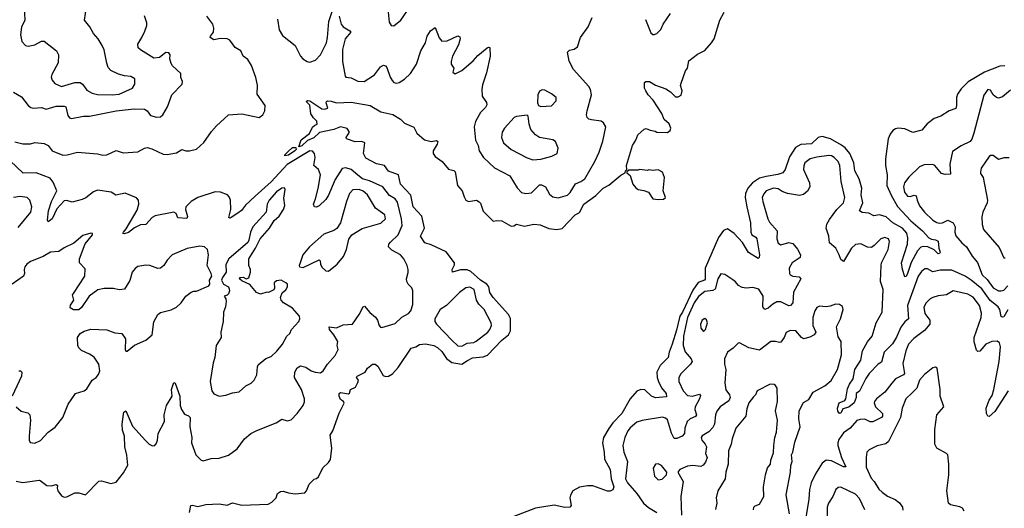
# Model space of a CAD drawing. Extents: x 1771496 to 1971148, y 471553 to 643630.
# Tile 482 of 656: x 1862391 to 1869769, y 607805 to 611469. Entities that reach past the tile are written whole.
import ezdxf

# ---------------------------------------------------------------- set-up
doc = ezdxf.new("R2010")
doc.units = 0

msp = doc.modelspace()

# ---------------------------------------------------------------- linework, layer by layer
at = {"layer": '0CON10XD'}
for points in [[(1862424.4, 611565), (1862428.9, 611465), (1862405, 611413.8), (1862396.6, 611356.6), (1862405.7, 611305), (1862434.7, 611274.7), (1862455, 611270.5), (1862505, 611281.5), (1862555, 611308.1), (1862575, 611308.9), (1862665.4, 611235.4), (1862681.5, 611205), (1862677.9, 611145), (1862632.2, 611057.8), (1862627.8, 611037.8), (1862634.4, 611015), (1862655, 610990), (1862705, 610968.5), (1862805, 610996.8), (1862845, 610996.8), (1862861.5, 610985), (1862895, 610940.5), (1862935, 610917.7), (1862975, 610908.2), (1863085, 610904.7)], [(1863085, 610904.7), (1863135, 610910.6), (1863235, 610954.6), (1863252.7, 610985), (1863254.4, 611024.4), (1863223.6, 611043.6), (1863175, 611047.3), (1863130.8, 611060.8), (1863075, 611088.5), (1863055, 611110), (1863042.8, 611142.8), (1863023.9, 611243.9), (1863009.5, 611275), (1862978.9, 611325), (1862944.5, 611365), (1862916.5, 611415), (1862875.7, 611465), (1862890.8, 611565)], [(1864323.7, 611473.7), (1864334.1, 611394.1), (1864359.6, 611349.6), (1864455, 611275.7), (1864495, 611196), (1864512, 611175), (1864545, 611155.8), (1864565, 611151.4), (1864608.8, 611165), (1864645, 611204.3), (1864688.8, 611295), (1864698.4, 611335), (1864708.7, 611455), (1864746.2, 611575)], [(1865148, 611575), (1865160, 611450), (1865175, 611426.2), (1865195, 611422), (1865246.9, 611465), (1865318.9, 611571.1)], [(1862345, 610925.6), (1862405, 610890), (1862453.1, 610825), (1862475, 610810), (1862495, 610805.6), (1862555, 610810), (1862588.8, 610798.8), (1862665, 610819.6), (1862725, 610820), (1862736, 610815), (1862750.7, 610750.7), (1862765, 610734.2), (1862778.8, 610728.8), (1862870, 610745), (1862915, 610745.7), (1863115, 610784.5), (1863248.7, 610801.3), (1863325, 610799.2), (1863345.5, 610785.5), (1863371.7, 610751.7), (1863415, 610736.9), (1863445, 610740), (1863462.9, 610755), (1863498.5, 610815), (1863530, 610905), (1863608, 610985), (1863612, 611005), (1863599.2, 611035), (1863597.5, 611065), (1863535, 611123.8), (1863525, 611140), (1863516.2, 611175), (1863518.8, 611205), (1863509.2, 611219.2), (1863485, 611222), (1863437.5, 611185), (1863395, 611179.2), (1863295, 611242.5), (1863279.1, 611259.1), (1863275.7, 611285), (1863307.1, 611335), (1863327.6, 611382.4), (1863344, 611425), (1863344.2, 611445), (1863326.6, 611496.6)], [(1862355, 610552), (1862415, 610538), (1862471.7, 610538.3), (1862505, 610548.8), (1862575, 610540.8), (1862603.8, 610525), (1862635, 610486), (1862715, 610453.1), (1862745.5, 610454.5), (1862825, 610475.8), (1862885, 610470), (1862973.9, 610463.9), (1863014.2, 610454.2), (1863043.9, 610456.1), (1863115, 610488.6), (1863165, 610470), (1863275, 610477.1), (1863325, 610505.8), (1863345, 610510), (1863380.3, 610500.3), (1863465, 610460), (1863495, 610457.5), (1863565, 610470), (1863605, 610494.4), (1863635, 610485.7), (1863664.3, 610485.7), (1863715, 610499.1), (1863770.8, 610549.2), (1863828.6, 610631.4), (1863866.2, 610673.8), (1863954.7, 610755.3), (1864055, 610763.9), (1864185, 610735.8), (1864211.9, 610755), (1864227.3, 610785), (1864230, 610825), (1864169.5, 610909.5), (1864171.7, 610978.3), (1864159.6, 611035), (1864127.3, 611125), (1864100.8, 611170.8), (1864065, 611196), (1864047.5, 611235), (1864005, 611261.2), (1863965.7, 611315), (1863945, 611325.4), (1863895, 611326.8), (1863845, 611317.8), (1863818.8, 611335), (1863820, 611345), (1863843.1, 611375), (1863846.7, 611405), (1863837.1, 611435), (1863794.4, 611494.4)], [(1864785.4, 611495), (1864800.8, 611435), (1864815, 611414.4), (1864866, 611385), (1864872.5, 611375), (1864830.9, 611325), (1864810, 611245), (1864810.4, 611155), (1864830, 611045), (1864835, 611039.2), (1864875, 611033.3), (1864925, 611007.5), (1864972.5, 611005), (1865049.2, 611055), (1865095, 611114.2), (1865117, 611127), (1865132.1, 611122.1), (1865141.3, 611111.3), (1865167.3, 611037.3), (1865182, 611012), (1865195, 610999.2), (1865213.2, 610993.2), (1865235, 610998.1), (1865275, 611022.5), (1865318.5, 611065), (1865364.4, 611135), (1865395.8, 611235), (1865432.5, 611295), (1865444.3, 611345), (1865470, 611385), (1865505, 611410), (1865535, 611333.8), (1865555, 611308), (1865595, 611310), (1865675, 611348.8), (1865690, 611340), (1865692, 611325), (1865678.7, 611281.3), (1865634, 611195), (1865623.8, 611155), (1865624, 611135), (1865643.3, 611105), (1865637.5, 611075), (1865653.6, 611063.6), (1865705, 611088.8), (1865789.6, 611160.4), (1865825, 611200), (1865895, 611256.7), (1865905, 611262.5), (1865915, 611260), (1865915.9, 611195.9), (1865888.6, 611071.4), (1865858.9, 610981.1), (1865854.4, 610944.4), (1865855.6, 610895), (1865889.1, 610849.1), (1865890.3, 610829.7), (1865880.3, 610809.7), (1865845, 610774), (1865806.9, 610705), (1865795.7, 610665), (1865807.5, 610565), (1865827.5, 610525), (1865834.5, 610485), (1865867.5, 610435), (1865949.2, 610359.1), (1866065, 610299.1), (1866119.2, 610209.2), (1866152.1, 610172.1), (1866185, 610166.5), (1866225, 610171.5), (1866285, 610230), (1866301.7, 610231.7), (1866331.4, 610215), (1866360.9, 610160.9), (1866385, 610141.5), (1866425, 610132.3), (1866495, 610152.1), (1866516.9, 610173.1), (1866555, 610238.5), (1866595, 610254.6), (1866625, 610275.6), (1866700, 610405), (1866732.8, 610475), (1866760.7, 610559.3), (1866782.9, 610665), (1866765.6, 610695.6), (1866747.9, 610707.9), (1866675, 610717.5), (1866655, 610724.2), (1866644, 610735), (1866639.2, 610755), (1866642.5, 610785), (1866676.9, 610905), (1866669.2, 610945), (1866655, 610968.8), (1866541.4, 611095), (1866507.9, 611157.9), (1866496.2, 611225), (1866510.3, 611239.7), (1866545, 611246.7), (1866570, 611265), (1866593.9, 611336.1), (1866650, 611415), (1866681.2, 611485)], [(1867154, 610634), (1867165, 610626.7), (1867245, 610623.8), (1867265, 610637.5), (1867270, 610655), (1867256.8, 610686.8), (1867220.3, 610720.3), (1867203.8, 610765), (1867139.2, 610865), (1867100.8, 610905), (1867082, 610935), (1867074, 610955), (1867073, 610997), (1867083.8, 611006.2), (1867110, 611005), (1867155, 610979.2), (1867231.7, 610951.7), (1867267.1, 610927.1), (1867305, 610890), (1867325, 610890), (1867348, 610902), (1867356.2, 610936.2), (1867343.3, 610975), (1867347, 610993), (1867380, 611085), (1867396.2, 611105), (1867405, 611160), (1867469.3, 611210.7), (1867525, 611237.5), (1867575.8, 611294.2), (1867593.9, 611326.1), (1867636.7, 611465), (1867670.8, 611525)], [(1867079.4, 611469.4), (1867121.3, 611371.3), (1867135, 611358), (1867145, 611357.5), (1867165, 611366), (1867195, 611396.2), (1867211.9, 611435), (1867267.1, 611515)], [(1869773.8, 611123.8), (1869735, 611120), (1869620, 611075), (1869497.6, 611002.4), (1869445, 610950), (1869418.9, 610911.1), (1869410, 610885), (1869412.1, 610825), (1869405, 610802.5), (1869355, 610784.5), (1869295, 610744.6), (1869245, 610728.9), (1869192.4, 610687.6), (1869150.3, 610639.7), (1869085, 610622.9), (1869025, 610650.6), (1868975, 610654.5), (1868955, 610650.5), (1868935, 610637.8), (1868915, 610611.1), (1868899.7, 610575), (1868878.3, 610425), (1868879.8, 610375), (1868892.4, 610305), (1868889.5, 610225), (1868922.8, 610152.8)], [(1866295, 610818.8), (1866375, 610822), (1866410.7, 610859.3), (1866410, 610885), (1866375, 610913.8), (1866325, 610940), (1866305, 610944), (1866285, 610933.8), (1866274.4, 610905), (1866271.2, 610845), (1866277.5, 610825), (1866295, 610818.8)], [(1869815, 610940), (1869755, 610890), (1869725, 610880), (1869710, 610885), (1869686.5, 610906.5), (1869665, 610941.4), (1869645, 610945.7), (1869615, 610903.8), (1869540.8, 610619.3), (1869525.8, 610574.2), (1869513.4, 610556.6), (1869445, 610522.9), (1869380.3, 610479.7), (1869360.9, 610385), (1869365, 610310), (1869325, 610308.6), (1869298.8, 610315), (1869249.4, 610375), (1869235, 610383.6), (1869168.9, 610381.1), (1869135, 610365.8), (1869055, 610287.5), (1869021.5, 610245), (1869013.2, 610215), (1869022.1, 610175), (1869045, 610145.6), (1869065, 610143.5), (1869095, 610154), (1869109.2, 610149.2), (1869115.6, 610115), (1869134.2, 610074.2), (1869172.2, 610025), (1869235, 609966.4), (1869265, 609947.5), (1869285, 609942.7), (1869305, 609945.6), (1869345, 609965.5), (1869386.9, 609946.9), (1869401.2, 609915), (1869397.8, 609875), (1869407.2, 609847.2), (1869451.5, 609795), (1869486.5, 609766.5), (1869528.6, 609695), (1869567.9, 609647.9), (1869603.9, 609555), (1869640.5, 609520.5), (1869685, 609459.5), (1869725, 609436.4), (1869745, 609434.7), (1869765, 609441.5), (1869795, 609472.9)], [(1863664, 607775), (1863673.9, 607826.1), (1863685, 607829.2), (1863725, 607820), (1863786.2, 607833.8), (1863885, 607840), (1863945, 607830), (1863985, 607846.7), (1864055, 607828.8), (1864253, 607837), (1864279.3, 607850.7), (1864313.3, 607885), (1864322.5, 607917.5), (1864345, 607931.2), (1864365, 607933.3), (1864405, 607920), (1864456.4, 607913.6), (1864528.3, 607921.7), (1864540, 607935), (1864560, 607985), (1864597.5, 608022.5), (1864615, 608027.5), (1864629.3, 608040.7), (1864661.7, 608108.3), (1864705, 608147.5), (1864719.5, 608170.5), (1864728.9, 608255), (1864717.2, 608352.8), (1864736.7, 608385), (1864785, 608518), (1864823, 608593), (1864817.5, 608605), (1864795, 608621.4), (1864785.5, 608645), (1864785, 608666.2), (1864795, 608672.9), (1864855, 608664.3), (1864861.7, 608668.3), (1864870, 608695), (1864907, 608713), (1864925, 608747.5), (1864928.8, 608765), (1864914.2, 608785), (1864918.8, 608795), (1864980, 608825), (1864996.7, 608855), (1865034.1, 608885.9), (1865055, 608886), (1865075, 608872), (1865115, 608800.5), (1865132.9, 608792.9), (1865155.2, 608794.8), (1865185, 608814.6), (1865227.8, 608862.2), (1865324.2, 609005.8), (1865360, 609015), (1865387.6, 609032.4), (1865432.3, 609037.7), (1865495.2, 609025.2), (1865522.2, 609012.2), (1865555, 608981.8), (1865589.5, 608929.5), (1865628.2, 608898.2), (1865705, 608886.9), (1865747.7, 608912.3), (1865785, 608933.4), (1865865, 608942.1), (1865895.8, 608954.2), (1866005, 609066.2), (1866054.3, 609105.7), (1866068.8, 609135), (1866069, 609229), (1866055, 609257.3), (1865939.1, 609385), (1865915, 609423.1), (1865907, 609465), (1865891.6, 609485), (1865845, 609516), (1865770.8, 609580.8), (1865745, 609593.6), (1865695, 609592.9), (1865635, 609576.2), (1865631.5, 609595), (1865648.5, 609631.5), (1865648.7, 609645), (1865587.1, 609727.1), (1865475, 609779.8), (1865426, 609796), (1865395.4, 609845), (1865423.3, 609905), (1865405.5, 609995), (1865338.8, 610065), (1865322.4, 610152.4), (1865244.5, 610235), (1865229.1, 610305), (1865153.9, 610333.9), (1865125.2, 610375.2), (1865065, 610388.8), (1864985, 610429.6), (1864967.5, 610465), (1864976.2, 610546.2), (1864955, 610556.7), (1864905, 610552.2), (1864840, 610575), (1864836.2, 610585), (1864862.5, 610625), (1864844.2, 610654.2), (1864795, 610666.2), (1864743.8, 610645), (1864638, 610622), (1864596.1, 610583.9), (1864548, 610562), (1864505, 610522.9), (1864482.5, 610515), (1864500.7, 610569.3), (1864563.8, 610615), (1864586.2, 610663.8), (1864601.7, 610678.3), (1864620, 610685), (1864618.3, 610708.3), (1864593.3, 610733.3), (1864573.6, 610763.6), (1864565, 610827.5), (1864537.5, 610855), (1864547, 610863), (1864565, 610861.2), (1864655, 610801.2), (1864675, 610797.5), (1864700, 610805), (1864687.5, 610845), (1864690, 610855), (1864700.7, 610859.3), (1864725, 610858.8), (1864765, 610844.4), (1864875, 610851.2), (1865017.5, 610825), (1865098.2, 610778.2), (1865188.3, 610758.3), (1865245, 610723.3), (1865273.9, 610693.9), (1865344.1, 610664.1), (1865367.8, 610617.8), (1865425, 610568.6), (1865475.5, 610554.5), (1865515, 610562), (1865525, 610556.7), (1865519.2, 610535), (1865489.2, 610485), (1865489.2, 610465), (1865505, 610444), (1865556.2, 610405), (1865605, 610347.5), (1865645, 610337.5), (1865655, 610327.5), (1865671.4, 610225), (1865705.7, 610185.7), (1865721.9, 610141.9), (1865735, 610116.7), (1865755, 610106.7), (1865813.6, 610116.4), (1865833.9, 610103.9), (1865843.6, 610093.6), (1865865, 610032.5), (1865938.3, 609958.3), (1865966.1, 609963.9), (1866005, 609961.4), (1866075, 609920), (1866095, 609922.5), (1866115, 609936.7), (1866175, 609921.2), (1866243.9, 609936.1), (1866290.5, 609930.5), (1866355, 609904), (1866415, 609896.7), (1866455, 609902), (1866554.4, 610005), (1866585, 610023.6), (1866618.6, 610085), (1866708.3, 610151.7), (1866764.2, 610205), (1866805, 610228.6), (1866895, 610302.5), (1866928.3, 610321.7), (1866930, 610335), (1866940, 610345), (1866937.5, 610375), (1866984.2, 610525.8), (1867008.8, 610565), (1867024.3, 610605.7), (1867071.7, 610648.3), (1867085, 610652.5), (1867115, 610640), (1867154, 610634)], [(1866235, 610418), (1866295, 610423.1), (1866377.5, 610445), (1866417.5, 610465), (1866426.2, 610505), (1866406.7, 610555), (1866385, 610568.8), (1866285, 610586.2), (1866256.7, 610605), (1866222, 610645), (1866210, 610685), (1866202.5, 610745), (1866195, 610752.5), (1866115, 610743.8), (1866096.7, 610735), (1866025, 610655.7), (1866006.9, 610625), (1866001.1, 610585), (1866016.8, 610546.8), (1866074.5, 610494.5), (1866195, 610432), (1866235, 610418)], [(1868922.8, 610152.8), (1868969.1, 610069.1), (1869070.1, 609960.1), (1869157.3, 609885), (1869205, 609832.7), (1869225, 609822.1), (1869255, 609819.5), (1869275, 609807.1), (1869279.4, 609755), (1869288.6, 609725), (1869285, 609716.7), (1869275, 609714), (1869242.8, 609742.8), (1869196.3, 609766.4), (1869165, 609769.3), (1869145, 609763.1), (1869119.7, 609735), (1869071.3, 609648.7), (1869045, 609566), (1869035, 609543.8), (1869025, 609540), (1869005.8, 609595), (1869000, 609645), (1869044.6, 609785.4), (1869046.2, 609833.8), (1869038.4, 609868.4), (1869006.4, 609906.4), (1868934.6, 609944.6), (1868885, 609991.2), (1868835, 610005.3), (1868792.9, 609997.1), (1868755, 610018.9), (1868704.1, 610024.1), (1868684.2, 610035), (1868708.8, 610095), (1868697.8, 610155), (1868702, 610205), (1868681.4, 610275), (1868650, 610335), (1868642.2, 610395), (1868611.6, 610465), (1868577.5, 610507.5), (1868549, 610529), (1868465.8, 610575.8), (1868405, 610592.5), (1868375, 610585.5), (1868325, 610538.9), (1868245, 610532.9), (1868205, 610510.4), (1868159.8, 610440.2), (1868127.5, 610345), (1868109.2, 610320.8), (1868072.9, 610307.1), (1867985.9, 610294.1), (1867935, 610279.8), (1867882.3, 610245), (1867848.2, 610205), (1867829.7, 610165), (1867828.4, 610135), (1867841.1, 610065), (1867868.2, 609945), (1867868.9, 609875), (1867878.5, 609855), (1867907.5, 609837.5), (1867914.6, 609825), (1867935.7, 609705), (1867933.3, 609685), (1867925, 609678.8), (1867853, 609723), (1867807.8, 609797.8), (1867745, 609866.6), (1867695, 609899.5), (1867665, 609887.3), (1867627.5, 609835), (1867528.3, 609605), (1867527.9, 609522.1), (1867523.1, 609515), (1867475, 609498.3), (1867435, 609441.8), (1867358.7, 609275), (1867338.9, 609245), (1867312, 609142), (1867281.3, 609035), (1867257.2, 608975), (1867251.6, 608935), (1867189.7, 608875), (1867166.4, 608825), (1867167.6, 608785), (1867177.4, 608755), (1867199.7, 608709.7), (1867235.5, 608665), (1867238.8, 608641.2), (1867155, 608632.7), (1867125.7, 608645), (1867075, 608693.8), (1867045, 608695.9), (1867015, 608683.8), (1866965, 608626.4), (1866903.9, 608516.1), (1866836, 608445), (1866805.6, 608404.4), (1866765.3, 608335), (1866758.4, 608295), (1866770.8, 608225), (1866772.9, 608172.9), (1866816.4, 608095), (1866823.1, 608025), (1866843.8, 607965), (1866835, 607942.5), (1866816.4, 607933.6), (1866795, 607934.4), (1866685, 607974.1), (1866645, 607974.1), (1866585, 607963.1), (1866536.9, 607935), (1866518.4, 607905), (1866514.7, 607885), (1866523.1, 607826.9), (1866513.3, 607815), (1866475, 607810.4), (1866395, 607828.9), (1866255, 607805.2), (1866095, 607744.8)], [(1864378.3, 610448.3), (1864378, 610455), (1864401.1, 610478.9), (1864435, 610510), (1864460, 610510), (1864461.5, 610495), (1864452.5, 610485), (1864405, 610454.3), (1864378.3, 610448.3)], [(1862365, 608007.8), (1862415, 607999.6), (1862535.6, 608015.6), (1862545, 608014.4), (1862595.4, 607975.4), (1862626, 607974), (1862665, 607984.2), (1862672.9, 607975), (1862670.4, 607955), (1862677.3, 607935), (1862705, 607899.5), (1862725, 607887.8), (1862745, 607891.4), (1862805, 607920.8), (1862835, 607920.8), (1862885, 607906), (1862985, 608008.8), (1863005, 608012), (1863075, 607990.8), (1863115, 608000.8), (1863168.7, 608071.3), (1863200.7, 608129.3), (1863193, 608203), (1863177.8, 608265), (1863175.6, 608345), (1863161.5, 608391.5), (1863157.5, 608435), (1863167.7, 608512.3), (1863171.2, 608525), (1863185, 608536.7), (1863235, 608420.8), (1863333.6, 608313.6), (1863361.2, 608285), (1863385, 608274.2), (1863404, 608276), (1863415, 608292.5), (1863424.2, 608315.8), (1863429.2, 608365), (1863477.1, 608455), (1863473.1, 608505), (1863490, 608575), (1863533.3, 608645), (1863528.1, 608695), (1863545, 608747.5), (1863555, 608742.5), (1863591.5, 608645), (1863593.3, 608575), (1863604.3, 608545), (1863625, 608511.2), (1863655, 608498.6), (1863668.6, 608485), (1863665.6, 608415.6), (1863680.6, 608335), (1863677.5, 608295), (1863710.8, 608205), (1863751.2, 608165), (1863765, 608160.6), (1863825, 608178.1), (1863885, 608180.8), (1863956.4, 608203.6), (1864019.7, 608250.3), (1864076.2, 608325), (1864122, 608365), (1864168.8, 608388.8), (1864313.9, 608446.1), (1864355, 608473.8), (1864395, 608460), (1864425, 608468.8), (1864471.2, 608515), (1864515, 608576.7), (1864525.9, 608604.1), (1864524.2, 608625), (1864501.4, 608695), (1864450, 608785), (1864452, 608825), (1864471.4, 608858.6), (1864495, 608872.9), (1864534.3, 608864.3), (1864575, 608837.1), (1864605, 608825.6), (1864645, 608820), (1864665, 608836), (1864696.9, 608885), (1864755, 608950), (1864777.3, 608995), (1864771.1, 609025), (1864773.8, 609055), (1864745.4, 609105), (1864713.5, 609145), (1864711.2, 609165), (1864765, 609158.2), (1864815, 609181.5), (1864885, 609185.8), (1864935, 609259.2), (1864964.4, 609315), (1864975, 609320), (1865015, 609272.5), (1865057.9, 609237.9), (1865072, 609215), (1865083.8, 609175), (1865095, 609163.3), (1865105, 609160), (1865205, 609190), (1865255, 609237.5), (1865304.1, 609265.9), (1865321.2, 609285), (1865335.9, 609334.1), (1865338, 609435), (1865328.7, 609458.7), (1865302, 609485), (1865290.8, 609505), (1865288.6, 609525), (1865302.7, 609572.7), (1865302.2, 609595), (1865295, 609626.2), (1865268.6, 609675), (1865245, 609705.8), (1865179.8, 609739.8), (1865155.8, 609765), (1865157.5, 609785), (1865168.9, 609801.1), (1865228.1, 609855), (1865257.1, 609925), (1865251.9, 609975), (1865221.5, 610101.5), (1865204.8, 610124.8), (1865161.6, 610151.6), (1865111.5, 610215), (1865011.8, 610261.8), (1864960.9, 610275), (1864923.8, 610303.8), (1864875, 610346.4), (1864835, 610358.6), (1864807.8, 610352.2), (1864755, 610271.1), (1864705, 610152.5), (1864685, 610120), (1864635, 610072.5), (1864615, 610064), (1864600, 610065), (1864592, 610085), (1864608.6, 610125), (1864627.3, 610202.7), (1864643.8, 610305), (1864631.1, 610345), (1864595.5, 610375.5), (1864604.6, 610435), (1864599.5, 610465), (1864585, 610482.2), (1864565, 610484.6), (1864395, 610383.5), (1864275, 610252.3), (1864155, 610146.7), (1864082.3, 610077.7), (1864052.6, 610037.4), (1864025, 610018.2), (1863975, 609984.5), (1863965, 609980), (1863959.2, 609985), (1863973.9, 610045), (1863969.5, 610115), (1863961.7, 610141.7), (1863946.9, 610155), (1863895.8, 610175), (1863855, 610178.7), (1863725, 610134.8), (1863674.6, 610105), (1863634.6, 610065), (1863633.5, 610045), (1863647.8, 609992.2), (1863642.9, 609977.1), (1863575, 609982), (1863564.4, 610015), (1863545, 610026.9), (1863405, 609998.2), (1863384, 609986), (1863335, 609932), (1863295, 609930.6), (1863250.7, 609909.3), (1863205, 609872.9), (1863172.6, 609862.6), (1863163.8, 609865), (1863167.5, 609875), (1863188.7, 609901.3), (1863270.1, 610039.9), (1863284.7, 610085), (1863280, 610115), (1863265, 610133.9), (1863182.1, 610167.9), (1863112.3, 610152.3), (1863076.2, 610176.2), (1862975, 610191.8), (1862945, 610178.8), (1862886.8, 610133.2), (1862859.2, 610120.8), (1862785, 610101.7), (1862745, 610113.3), (1862725, 610111.5), (1862670.2, 610049.8), (1862635, 609975.6), (1862605, 609952.5), (1862600, 609965), (1862607.2, 610035), (1862628.3, 610105), (1862669.6, 610185), (1862641, 610251), (1862619.5, 610279.5), (1862515, 610320), (1862417.1, 610317.1), (1862319.8, 610409.8)], [(1869795, 609293.8), (1869765, 609241.9), (1869755, 609238.6), (1869745, 609244), (1869734.7, 609295), (1869724.1, 609315), (1869664.3, 609364.3), (1869600.8, 609450.8), (1869520.8, 609515), (1869475, 609546.1), (1869375, 609591.2), (1869289, 609591), (1869235, 609578.7), (1869195, 609601.1), (1869175, 609600), (1869149.9, 609580.1), (1869125, 609546.4), (1869044.7, 609325), (1869052, 609225), (1869025, 609204), (1868995, 609162.8), (1868962.2, 609087.8), (1868931.8, 609038.2), (1868868.9, 608975), (1868848.1, 608901.9), (1868825, 608885.5), (1868757.1, 608815), (1868731.8, 608778.2), (1868685, 608683.8), (1868660, 608665), (1868659.2, 608635), (1868643.6, 608595), (1868605, 608563.1), (1868558.5, 608551.5), (1868545, 608517.5), (1868535, 608516.2), (1868522.8, 608532.8), (1868519.2, 608555), (1868532.1, 608595), (1868575, 608614.4), (1868582.2, 608625), (1868595, 608701.4), (1868608.9, 608735), (1868636.8, 608775), (1868650, 608845), (1868694.2, 608915.8), (1868705.8, 608985), (1868745, 609052.7), (1868778.4, 609095), (1868810, 609195), (1868854.7, 609275), (1868862.4, 609445), (1868842.8, 609505), (1868845.7, 609625), (1868848.6, 609645), (1868900, 609745), (1868910, 609805), (1868902, 609825), (1868875, 609836.5), (1868842.9, 609825), (1868795.4, 609774.6), (1868775, 609761.4), (1868743.3, 609763.3), (1868695, 609788), (1868655, 609783.8), (1868624.4, 609755.6), (1868565, 609656.2), (1868545, 609671.2), (1868532.1, 609705), (1868505.8, 609755.7), (1868458.9, 609795), (1868454.6, 609845), (1868435.3, 609905.3), (1868439.7, 609935), (1868458.8, 609971.2), (1868515.3, 610044.7), (1868564.5, 610095), (1868574.6, 610135), (1868546.6, 610256.6), (1868536.1, 610376.1), (1868523.2, 610405), (1868495, 610435.4), (1868475, 610447.5), (1868455, 610450.7), (1868365, 610437.1), (1868314.8, 610425.2), (1868275.6, 610395), (1868266, 610374), (1868264.6, 610345), (1868308.5, 610245), (1868313.2, 610216.8), (1868295, 610182), (1868265, 610157.1), (1868235, 610150), (1868145, 610166.9), (1868105, 610180.8), (1868075, 610199.6), (1868040, 610205), (1867984.1, 610185.9), (1867966.7, 610163.3), (1867955.7, 610135.7)], [(1869805, 610433.1), (1869766.4, 610433.6), (1869725, 610420), (1869685, 610449.4), (1869665, 610450.6), (1869655, 610442.9), (1869596, 610355), (1869591.4, 610325), (1869590.6, 610315), (1869610.6, 610285), (1869644.6, 610115), (1869641.1, 610095), (1869608.9, 610025), (1869601.7, 609991.7), (1869603.1, 609933.1), (1869612.9, 609895), (1869730.9, 609760.9), (1869765, 609682.5), (1869775, 609682.5)], [(1867175, 610120.5), (1867215, 610122.9), (1867230, 610135), (1867212, 610185), (1867222.5, 610285), (1867207.5, 610325), (1867175, 610342.5), (1867135, 610337.5), (1867105, 610342.5), (1867095, 610337.5), (1867035, 610346.7), (1867025, 610340), (1866955, 610340), (1866941.7, 610328.3), (1866941.7, 610321.7), (1866965, 610300), (1866986.7, 610235), (1867007.7, 610207.7), (1867025, 610196.7), (1867069.3, 610189.3), (1867102.5, 610175), (1867135, 610126.2), (1867175, 610120.5)], [(1862378.7, 609911.3), (1862474.4, 610025), (1862481.4, 610065), (1862468, 610115), (1862447.5, 610135), (1862395, 610143.1), (1862345, 610135.8)], [(1863885, 608645.8), (1863935, 608653.3), (1863985, 608671.2), (1864035, 608677.5), (1864085.5, 608724.5), (1864125, 608743.3), (1864148.6, 608765), (1864167.1, 608805), (1864171.8, 608865), (1864178.6, 608881.4), (1864235, 608929.5), (1864275, 608944.4), (1864316.9, 608983.1), (1864360, 609035), (1864391.9, 609095), (1864415.6, 609115), (1864428.5, 609145), (1864481.9, 609205), (1864490.6, 609225), (1864488.6, 609245), (1864435, 609305.7), (1864367.5, 609345), (1864349.2, 609365), (1864346, 609385), (1864358.8, 609421.2), (1864385.9, 609444.1), (1864398.8, 609465), (1864396.7, 609485), (1864386.1, 609496.1), (1864350, 609515), (1864315, 609510), (1864298.8, 609495), (1864300, 609455), (1864295, 609442.5), (1864256.4, 609423.6), (1864243.3, 609426.7), (1864195, 609411.2), (1864164.3, 609424.3), (1864115, 609484), (1864055, 609510), (1864037.5, 609525), (1864040, 609535), (1864047, 609537), (1864065, 609537.5), (1864087, 609527), (1864107.3, 609532.7), (1864120, 609575), (1864120, 609595), (1864107.5, 609625), (1864108.8, 609675), (1864158, 609755), (1864192, 609825), (1864262, 609905), (1864297.8, 609962.2), (1864335, 609996.2), (1864368.6, 610045), (1864377.5, 610075), (1864371.4, 610131.4), (1864379.2, 610195), (1864375, 610208.8), (1864355, 610205.7), (1864315, 610177.8), (1864259.5, 610115), (1864245.6, 610085), (1864237.5, 610025), (1864138.8, 609915), (1864120, 609875), (1864108.8, 609815), (1864100.5, 609799.5), (1863958, 609675), (1863935, 609632.5), (1863937.5, 609575), (1863910, 609535), (1863903.3, 609515), (1863917, 609487), (1863956.4, 609466.4), (1863961.7, 609451.7), (1863963.3, 609435), (1863955, 609412.5), (1863945, 609402.5), (1863923.3, 609396.7), (1863936.2, 609376.2), (1863938, 609355), (1863932.9, 609315), (1863918.6, 609275), (1863915.8, 609205), (1863898, 609125), (1863901.5, 609085), (1863864.4, 609025), (1863853.4, 608936.6), (1863841.1, 608895), (1863817.8, 608755), (1863831.4, 608685), (1863845, 608662.5), (1863885, 608645.8)], [(1864705, 609583.8), (1864770, 609635), (1864817.2, 609692.8), (1864840, 609745), (1864856.7, 609823.3), (1864880.6, 609855), (1864957.9, 609902.1), (1865097, 609943), (1865133.3, 609975), (1865126.3, 610006.4), (1865056.2, 610056.2), (1864996.6, 610156.6), (1864965, 610184.1), (1864935, 610196.4), (1864886.9, 610193.1), (1864863.3, 610166.8), (1864840, 610105), (1864795.7, 609945), (1864766.7, 609903.3), (1864745, 609887.5), (1864669.3, 609860.7), (1864561.4, 609765), (1864513.3, 609705), (1864489.3, 609639.3), (1864484, 609625), (1864487.5, 609615), (1864515, 609610), (1864635, 609668), (1864641.7, 609661.7), (1864644, 609635), (1864654.4, 609614.4), (1864685, 609586.7), (1864705, 609583.8)], [(1867955.7, 610135.7), (1867959.2, 610105), (1867996.2, 609976.2), (1868010.8, 609950.9), (1868067.3, 609885), (1868065.6, 609825), (1868075, 609793.8), (1868095, 609781.9), (1868155, 609797.8), (1868185, 609790.6), (1868219.5, 609749.5), (1868242.5, 609705), (1868238.8, 609685), (1868178.8, 609645), (1868157.1, 609605), (1868159.2, 609565), (1868165.6, 609555.6), (1868185, 609546.9), (1868231.7, 609541.7), (1868244, 609525), (1868189.2, 609425), (1868183.7, 609346.3), (1868168, 609325), (1868155, 609323.3), (1868095, 609353.1), (1868065, 609354.4), (1868033.7, 609336.3), (1867998.8, 609305), (1867975, 609296), (1867960.6, 609315), (1867962.5, 609395), (1867929.4, 609449.4), (1867885, 609461.1), (1867835, 609455.6), (1867805, 609461.4), (1867778, 609475), (1867754.2, 609504.2), (1867735, 609517.1), (1867675, 609557.5), (1867645, 609563.3), (1867623.6, 609526.4), (1867601.9, 609448.1), (1867585, 609439.6), (1867525, 609430.3), (1867477.5, 609392.5), (1867446, 609345), (1867394.2, 609235), (1867365.7, 609095), (1867362.9, 609025), (1867377.9, 608977.9), (1867421.8, 608925), (1867430.6, 608905), (1867418.9, 608885), (1867345.9, 608814.1), (1867331.2, 608785), (1867330, 608755), (1867363.2, 608685), (1867395, 608651.5), (1867434, 608646), (1867485, 608660), (1867491.7, 608651.7), (1867484.6, 608625), (1867452.7, 608565), (1867451.3, 608545), (1867461.5, 608505), (1867455.3, 608494.7), (1867414.8, 608475.2), (1867393.6, 608455), (1867376.5, 608405), (1867372, 608365), (1867355, 608346.5), (1867315, 608328.6), (1867295, 608328), (1867275, 608367.5), (1867245, 608468.1), (1867231.5, 608481.5), (1867207.4, 608487.4), (1867055, 608464.4), (1867015, 608450.6), (1866965, 608407.8), (1866948.2, 608385), (1866925, 608336.2), (1866910.4, 608275), (1866917.7, 608225), (1866944.7, 608155), (1866930.5, 608025), (1866945, 607996.7), (1867015.8, 607915.7), (1867064.6, 607845), (1867101.8, 607811.8), (1867164.4, 607775)], [(1862363.8, 608565), (1862402.6, 608532.6), (1862450.8, 608520.8), (1862468, 608505), (1862472.9, 608465), (1862460.6, 608345), (1862460.8, 608315), (1862469.2, 608299.2), (1862505, 608294.3), (1862546.6, 608313.4), (1862605, 608376), (1862655.7, 608414.3), (1862713.8, 608485), (1862755, 608586.7), (1862810, 608665), (1862873.3, 608685), (1862895, 608702), (1862934.4, 608765.6), (1862964.2, 608785.8), (1862982.5, 608807.5), (1862992, 608835), (1862984.3, 608885), (1862947.8, 608937.8), (1862915, 608961.4), (1862855, 608988.8), (1862835, 609007.5), (1862826.2, 609025), (1862824.2, 609085), (1862845, 609116.7), (1862875, 609133.8), (1862925, 609148), (1863043.6, 609143.6), (1863105, 609120), (1863155, 609116.7), (1863183.8, 609075), (1863180, 608995), (1863185, 608983.3), (1863195, 608984), (1863250.3, 609029.7), (1863335, 609066), (1863384, 609105), (1863395, 609202.5), (1863425, 609257.5), (1863445, 609273.8), (1863525, 609292.5), (1863566.4, 609313.6), (1863601.2, 609345), (1863636.2, 609395), (1863676.7, 609425), (1863695, 609434), (1863715, 609434), (1863807.3, 609472.7), (1863816.2, 609485), (1863812, 609515), (1863830, 609545), (1863825.9, 609565.9), (1863796, 609625), (1863805.6, 609705), (1863797.1, 609745), (1863776.8, 609766.8), (1863741.4, 609771.4), (1863645.6, 609754.4), (1863534.3, 609705.7), (1863495, 609666.2), (1863471.2, 609625), (1863445, 609606), (1863425, 609604), (1863365.6, 609625.6), (1863335, 609629.2), (1863275, 609618), (1863255, 609603.3), (1863234, 609575), (1863216.8, 609513.2), (1863175, 609448.8), (1863135, 609443.1), (1863095, 609452.5), (1863025, 609454), (1862977, 609443), (1862910.8, 609395), (1862855, 609310), (1862835, 609293.8), (1862793.9, 609293.9), (1862769.3, 609309.3), (1862770.5, 609329.5), (1862797.5, 609365), (1862792, 609385), (1862787.5, 609405), (1862792.9, 609415), (1862878.5, 609545), (1862880.3, 609600.3), (1862840, 609645), (1862838.1, 609675), (1862880.7, 609789.3), (1862936.2, 609855), (1862936.4, 609866.4), (1862925, 609868.8), (1862865, 609850.8), (1862797.2, 609792.8), (1862725, 609757.5), (1862685, 609730), (1862622.5, 609725), (1862567.9, 609692.1), (1862471.2, 609655), (1862444, 609635), (1862429.2, 609615), (1862424.3, 609595), (1862427.1, 609565), (1862419.2, 609545), (1862334.1, 609485.9)], [(1865705, 609022.2), (1865745, 609042.9), (1865795, 609048.9), (1865812.2, 609057.8), (1865899.4, 609125), (1865915, 609146), (1865925.6, 609175), (1865923.1, 609195), (1865871.8, 609295), (1865830.9, 609335), (1865813.2, 609365), (1865795.5, 609445), (1865765, 609463.5), (1865735, 609457.5), (1865686.7, 609423.3), (1865590, 609325), (1865542.5, 609295), (1865502, 609225), (1865502, 609205), (1865514, 609185), (1865632.7, 609062.7), (1865675, 609024.2), (1865705, 609022.2)], [(1869798.2, 608685), (1869698.8, 608531.2), (1869655, 608494), (1869645, 608496.7), (1869636, 608515), (1869633.1, 608555), (1869655.6, 608615), (1869677.7, 608652.3), (1869690.5, 608695), (1869731.9, 608905), (1869740.9, 609015), (1869734.4, 609045), (1869715, 609059.5), (1869676.7, 609055), (1869632, 609035), (1869585, 608984), (1869570.5, 608980.5), (1869560.3, 608990.3), (1869543.6, 609053.6), (1869543.8, 609085), (1869595.4, 609235), (1869598, 609268), (1869584.5, 609325), (1869535, 609387.3), (1869495, 609410), (1869385, 609435.7), (1869335, 609405.6), (1869275, 609399.5), (1869233.1, 609386.9), (1869214, 609376), (1869185, 609345.6), (1869166.8, 609313.2), (1869174, 609265), (1869211.8, 609215), (1869210.8, 609185), (1869172.2, 609137.8), (1869091.9, 609078.1), (1869052.2, 609035), (1869032.6, 608985), (1869009.9, 608890.1), (1869020.6, 608815), (1869013.6, 608805), (1868954.4, 608775.6), (1868925.7, 608744.3), (1868875, 608675.6), (1868812.5, 608625), (1868797.1, 608605), (1868794.4, 608595), (1868804.4, 608565), (1868857.5, 608515), (1868856.5, 608495), (1868848.5, 608485), (1868785, 608452.5), (1868765, 608454.6), (1868725, 608472.5), (1868688.2, 608471.8), (1868665.5, 608464.5), (1868613.1, 608405), (1868565, 608370.6), (1868529.9, 608320.1), (1868520.8, 608295), (1868522, 608275), (1868549.8, 608185), (1868581.2, 608115), (1868565, 608115.5), (1868475, 608161.2), (1868435, 608166.4), (1868405, 608143.3), (1868355, 608064.5), (1868321.2, 607995), (1868308.7, 607945), (1868303.9, 607875), (1868267.6, 607645)], [(1868159.4, 607765), (1868135.8, 607905.8), (1868167.8, 608075), (1868169.1, 608125), (1868178.5, 608155), (1868173.5, 608205), (1868183.7, 608226.3), (1868198.7, 608301.3), (1868239.4, 608415), (1868230.5, 608475), (1868233.1, 608535), (1868265, 608597.5), (1868305, 608620), (1868338, 608675), (1868425, 608723.3), (1868472.5, 608762.5), (1868518.5, 608845), (1868550, 608955), (1868546.4, 609056.4), (1868525, 609090), (1868511.2, 609165), (1868542, 609225), (1868561.2, 609295), (1868557.3, 609317.3), (1868534.1, 609334.1), (1868505, 609335.8), (1868465, 609320), (1868435, 609316), (1868385, 609320.8), (1868365, 609310), (1868350, 609285), (1868334.4, 609235), (1868335.6, 609175), (1868357.1, 609125), (1868345.7, 609105), (1868311.8, 609088.2), (1868265, 609075.5), (1868250, 609085), (1868205.9, 609135.9), (1868165, 609139.5), (1868135, 609124.2), (1868119.4, 609085), (1868095, 609052.2), (1868085, 609048.5), (1868055.5, 609055.5), (1868020, 609055), (1867935, 608990), (1867855, 609009.6), (1867785, 609046), (1867775, 609043.3), (1867736.7, 609005), (1867693.8, 608975), (1867673.3, 608925), (1867673.3, 608885), (1867682.2, 608845), (1867674.5, 608745), (1867683.1, 608693.1), (1867710.6, 608655), (1867715.5, 608635), (1867705, 608611.4), (1867639.2, 608565), (1867615.4, 608534.6), (1867605.5, 608505), (1867597.5, 608435), (1867585, 608410.6), (1867555, 608379.4), (1867505, 608348), (1867498, 608335), (1867502.5, 608315), (1867527.2, 608287.2), (1867536.7, 608265), (1867530.9, 608215), (1867541.9, 608185), (1867529.2, 608150.8), (1867512.5, 608127.5), (1867495, 608117.5), (1867434.5, 608125.5), (1867395, 608121.9), (1867336.7, 608095), (1867322.5, 608075), (1867362.9, 608005), (1867345.4, 607895), (1867349.3, 607755)], [(1867515, 609131.2), (1867530, 609145), (1867544, 609195), (1867538.6, 609218.6), (1867525, 609228.8), (1867505, 609216.2), (1867491.9, 609185), (1867495.8, 609155), (1867515, 609131.2)], [(1862385, 608836), (1862396, 608836), (1862405.9, 608825.9), (1862404, 608796), (1862334.5, 608645.5)], [(1869468.8, 607785), (1869455, 607807.5), (1869435, 607817.5), (1869365, 607831.2), (1869350, 607845), (1869338, 607935), (1869353.8, 608055), (1869354, 608135), (1869346.2, 608205), (1869335, 608216.7), (1869263.3, 608255), (1869248, 608285), (1869248.9, 608395), (1869264.2, 608505), (1869316, 608565), (1869290, 608645), (1869289.2, 608695), (1869266.1, 608856.1), (1869255, 608862.5), (1869235, 608857.5), (1869171.3, 608808.7), (1869134.4, 608765), (1869113.9, 608706.1), (1869078.1, 608671.9), (1869032.2, 608625), (1869003.8, 608556.2), (1868992.1, 608485), (1868902.7, 608307.3), (1868880.9, 608289.1), (1868816.2, 608273.8), (1868756.4, 608243.6), (1868739.2, 608225), (1868733.2, 608186.8), (1868735, 608112.5), (1868770.9, 608030.9), (1868795, 608005.7), (1868829.1, 607949.1), (1868853.1, 607925), (1868895, 607897.1), (1868952, 607872), (1868985, 607846), (1869007.1, 607815), (1869007.8, 607792.2)], [(1867891.1, 607795), (1867891.8, 607815), (1867901.2, 607825), (1867933.8, 607836.2), (1867966.4, 607895), (1867964.2, 607965), (1867979.6, 608055), (1867995, 608109.2), (1868017.5, 608135), (1868020.9, 608165), (1868039.7, 608220.3), (1868041.8, 608275), (1868049.5, 608335), (1868061.5, 608375), (1868070.5, 608465), (1868055.6, 608535), (1868069.2, 608605), (1868067.1, 608707.1), (1868055.9, 608725.9), (1868043.6, 608733.6), (1868015, 608736), (1867916.2, 608685), (1867905.8, 608655), (1867888.8, 608641.2), (1867854.5, 608595), (1867840, 608550), (1867831.5, 608495), (1867756.4, 608405), (1867728.9, 608325), (1867723.2, 608285), (1867702.4, 608235), (1867700, 608135), (1867683.3, 608075), (1867677.5, 608025), (1867622.9, 607935), (1867608.9, 607885), (1867614.3, 607845), (1867604.5, 607795.5)], [(1867175, 608018.8), (1867205, 608024), (1867238.8, 608055), (1867241.2, 608075), (1867201.2, 608125), (1867175, 608138.8), (1867155, 608136.2), (1867139.2, 608105), (1867147.5, 608045), (1867175, 608018.8)], [(1868724.6, 607794.6), (1868685, 607880), (1868655, 607911.8), (1868545, 607962.5), (1868525, 607961.2), (1868506, 607945), (1868484.3, 607895), (1868452.2, 607845), (1868442.5, 607815), (1868439.5, 607685)]]:
    msp.add_lwpolyline(points, dxfattribs=at)

doc.saveas('drawing.dxf')
